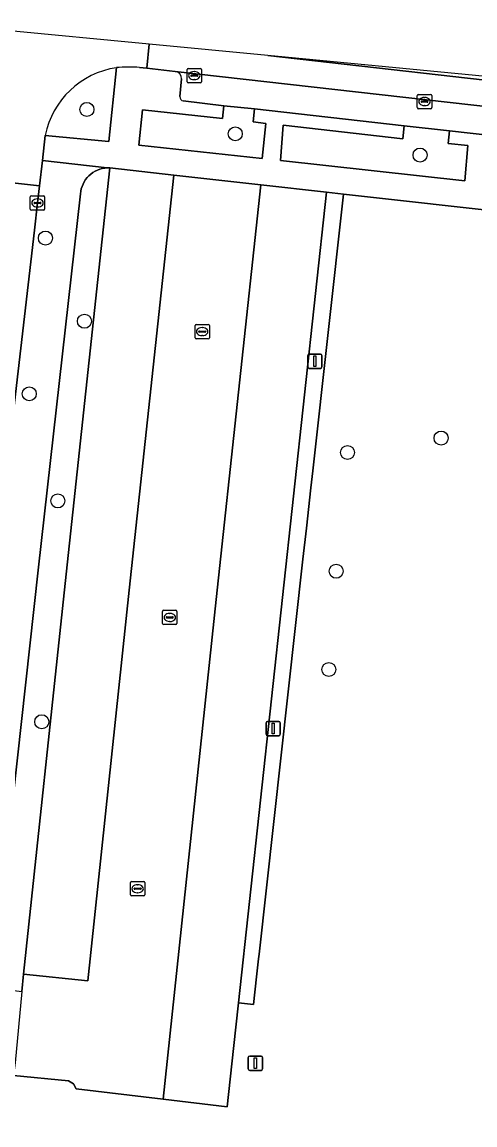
# Model space of a CAD drawing. Extents: x 161928 to 163071, y 386474 to 387428.
# Drawn here: x 162855.6 to 162887.2, y 387258.9 to 387335.8 of the extents above; entities that cross this region are included whole.
import ezdxf

# ---------------------------------------------------------------- set-up
doc = ezdxf.new("R2010")
doc.units = 0
for name, color, linetype in [('IMGEO_Boom', 7, 'Continuous'), ('IMGEO_Erf', 7, 'Continuous'), ('IMGEO_Groenvoorziening', 7, 'Continuous'), ('IMGEO_Haag', 7, 'Continuous'), ('IMGEO_Kolk', 7, 'Continuous'), ('IMGEO_Lichtmast', 7, 'Continuous'), ('IMGEO_Parkeervlak_open', 7, 'Continuous'), ('IMGEO_Rijbaan_lokaal_gesloten', 7, 'Continuous'), ('IMGEO_Rijbaan_lokaal_open', 7, 'Continuous'), ('IMGEO_Voetpad_open', 7, 'Continuous')]:
    doc.layers.add(name, color=color, linetype=linetype)

msp = doc.modelspace()

# ---------------------------------------------------------------- linework, layer by layer
at = {"layer": 'IMGEO_Boom'}
for centre in [(162860.17, 387329.733), (162870.526, 387328.029), (162883.418, 387326.549), (162857.275, 387320.761), (162860, 387314.961), (162856.151, 387309.896), (162884.888, 387306.813), (162878.356, 387305.807), (162858.142, 387302.431), (162877.564, 387297.525), (162877.052, 387290.669), (162857.018, 387287.025)]:
    msp.add_circle(centre, 0.489, dxfattribs=at)
at = {"layer": 'IMGEO_Erf'}
msp.add_lwpolyline([(162915.49, 387319.649), (162878.076, 387323.826), (162875.934, 387304.524), (162875.803, 387303.348), (162875.491, 387300.532), (162875.25, 387298.365), (162872.194, 387270.826), (162872.156, 387270.489), (162872.015, 387269.245), (162871.797, 387267.298), (162870.744, 387267.414), (162870.398, 387264.236), (162869.955, 387260.163), (162865.489, 387260.694), (162859.414, 387261.416), (162859.237, 387261.779), (162858.885, 387261.977), (162855.058, 387262.356)], dxfattribs=at)
at = {"layer": 'IMGEO_Groenvoorziening'}
msp.add_lwpolyline([(162857.26, 387327.917), (162861.704, 387327.484), (162862.225, 387332.644)], dxfattribs=at)
for points in [[(162871.869, 387329.768), (162869.722, 387329.986), (162869.626, 387329.094), (162864.048, 387329.714), (162863.806, 387327.238), (162872.411, 387326.298), (162872.668, 387328.754), (162871.775, 387328.864)], [(162885.47, 387328.243), (162882.301, 387328.585), (162882.21, 387327.687), (162873.864, 387328.622), (162873.676, 387326.168), (162886.535, 387324.748), (162886.752, 387327.204), (162885.389, 387327.357)], [(162856.772, 387297.597), (162853.531, 387268.468), (162855.629, 387268.214), (162855.758, 387269.423), (162858.656, 387296.671), (162861.768, 387325.653), (162861.591, 387325.652), (162861.414, 387325.635), (162861.24, 387325.603), (162861.069, 387325.555), (162860.903, 387325.492), (162860.743, 387325.414), (162860.591, 387325.323), (162860.448, 387325.218), (162860.315, 387325.101), (162860.193, 387324.972), (162860.082, 387324.833), (162859.985, 387324.685), (162859.901, 387324.529), (162859.832, 387324.365), (162859.777, 387324.197), (162859.738, 387324.024), (162859.713, 387323.839)]]:
    msp.add_lwpolyline(points, close=True, dxfattribs=at)
msp.add_arc((162863.129, 387326.723), 5.989, 98.68141, 168.50521, dxfattribs=at)
at = {"layer": 'IMGEO_Haag'}
msp.add_lwpolyline([(162856.772, 387297.597), (162853.531, 387268.468), (162855.629, 387268.214), (162855.758, 387269.423), (162858.656, 387296.671), (162861.768, 387325.653), (162861.591, 387325.652), (162861.414, 387325.635), (162861.24, 387325.603), (162861.069, 387325.555), (162860.903, 387325.492), (162860.743, 387325.414), (162860.591, 387325.323), (162860.448, 387325.218), (162860.315, 387325.101), (162860.193, 387324.972), (162860.082, 387324.833), (162859.985, 387324.685), (162859.901, 387324.529), (162859.832, 387324.365), (162859.777, 387324.197), (162859.738, 387324.024), (162859.713, 387323.839)], close=True, dxfattribs=at)
at = {"layer": 'IMGEO_Kolk'}
for p, q in [((162867.163, 387331.667), (162867.163, 387332.519)), ((162867.238, 387332.593), (162868.09, 387332.593)), ((162868.164, 387332.519), (162868.164, 387331.667)), ((162867.422, 387332.087), (162867.422, 387332.099)), ((162867.86, 387332.05), (162867.462, 387332.05)), ((162867.465, 387332.136), (162867.863, 387332.136)), ((162867.674, 387331.813), (162867.649, 387331.813)), ((162867.651, 387332.373), (162867.676, 387332.373)), ((162867.906, 387332.099), (162867.906, 387332.087)), ((162868.09, 387331.593), (162867.238, 387331.593)), ((162883.229, 387329.856), (162883.229, 387330.708)), ((162883.304, 387330.782), (162884.156, 387330.782)), ((162883.488, 387330.276), (162883.488, 387330.288)), ((162883.926, 387330.239), (162883.528, 387330.239)), ((162883.531, 387330.325), (162883.929, 387330.325)), ((162883.717, 387330.562), (162883.742, 387330.562)), ((162883.972, 387330.288), (162883.972, 387330.276)), ((162884.23, 387330.708), (162884.23, 387329.856)), ((162884.156, 387329.782), (162883.304, 387329.782)), ((162883.74, 387330.002), (162883.715, 387330.002)), ((162856.222, 387322.781), (162856.222, 387323.633)), ((162856.297, 387323.707), (162857.149, 387323.707)), ((162856.524, 387323.25), (162856.922, 387323.25)), ((162856.71, 387323.487), (162856.735, 387323.487)), ((162857.223, 387323.633), (162857.223, 387322.781)), ((162857.149, 387322.707), (162856.297, 387322.707)), ((162856.481, 387323.201), (162856.481, 387323.213)), ((162856.919, 387323.164), (162856.521, 387323.164)), ((162856.733, 387322.927), (162856.708, 387322.927)), ((162856.965, 387323.213), (162856.965, 387323.201)), ((162867.716, 387313.808), (162867.716, 387314.66)), ((162867.791, 387314.734), (162868.643, 387314.734)), ((162867.975, 387314.228), (162867.975, 387314.24)), ((162868.413, 387314.191), (162868.015, 387314.191)), ((162868.018, 387314.277), (162868.416, 387314.277)), ((162868.204, 387314.514), (162868.229, 387314.514)), ((162868.459, 387314.24), (162868.459, 387314.228)), ((162868.717, 387314.66), (162868.717, 387313.808)), ((162868.643, 387313.734), (162867.791, 387313.734)), ((162868.227, 387313.954), (162868.202, 387313.954)), ((162865.529, 387294.8), (162866.381, 387294.8)), ((162865.454, 387293.874), (162865.454, 387294.726)), ((162865.713, 387294.294), (162865.713, 387294.306)), ((162866.151, 387294.257), (162865.753, 387294.257)), ((162865.756, 387294.343), (162866.154, 387294.343)), ((162865.965, 387294.02), (162865.94, 387294.02)), ((162865.942, 387294.58), (162865.967, 387294.58)), ((162866.197, 387294.306), (162866.197, 387294.294)), ((162866.455, 387294.726), (162866.455, 387293.874)), ((162866.381, 387293.8), (162865.529, 387293.8)), ((162863.21, 387274.958), (162863.21, 387275.81)), ((162863.285, 387275.884), (162864.137, 387275.884)), ((162863.698, 387275.664), (162863.723, 387275.664)), ((162864.211, 387275.81), (162864.211, 387274.958)), ((162864.137, 387274.884), (162863.285, 387274.884)), ((162863.469, 387275.378), (162863.469, 387275.39)), ((162863.907, 387275.341), (162863.509, 387275.341)), ((162863.512, 387275.427), (162863.91, 387275.427)), ((162863.721, 387275.104), (162863.696, 387275.104)), ((162863.953, 387275.39), (162863.953, 387275.378))]:
    msp.add_line(p, q, dxfattribs=at)
for points in [[(162867.163, 387331.667), (162867.163, 387332.519)], [(162867.238, 387332.593), (162868.09, 387332.593)], [(162868.164, 387332.519), (162868.164, 387331.667)], [(162868.09, 387331.593), (162867.238, 387331.593)], [(162883.229, 387329.856), (162883.229, 387330.708)], [(162883.304, 387330.782), (162884.156, 387330.782)], [(162884.23, 387330.708), (162884.23, 387329.856)], [(162884.156, 387329.782), (162883.304, 387329.782)], [(162856.222, 387322.781), (162856.222, 387323.633)], [(162856.297, 387323.707), (162857.149, 387323.707)], [(162857.223, 387323.633), (162857.223, 387322.781)], [(162857.149, 387322.707), (162856.297, 387322.707)], [(162867.716, 387313.808), (162867.716, 387314.66)], [(162867.791, 387314.734), (162868.643, 387314.734)], [(162868.717, 387314.66), (162868.717, 387313.808)], [(162868.643, 387313.734), (162867.791, 387313.734)], [(162865.529, 387294.8), (162866.381, 387294.8)], [(162865.454, 387293.874), (162865.454, 387294.726)], [(162866.455, 387294.726), (162866.455, 387293.874)], [(162866.381, 387293.8), (162865.529, 387293.8)], [(162863.21, 387274.958), (162863.21, 387275.81)], [(162863.285, 387275.884), (162864.137, 387275.884)], [(162864.211, 387275.81), (162864.211, 387274.958)], [(162864.137, 387274.884), (162863.285, 387274.884)]]:
    msp.add_lwpolyline(points, dxfattribs=at)
for centre, radius, start, end in [((162867.24, 387332.517), 0.0765, 91.55205, 178.44795), ((162867.24, 387332.517), 0.0765, 91.55205, 178.44795), ((162868.088, 387332.517), 0.0765, 1.55205, 88.44795), ((162868.088, 387332.517), 0.0765, 1.55205, 88.44795), ((162867.462, 387332.096), 0.0403, 85.87752, 175.75265), ((162867.459, 387332.086), 0.0366, 178.93798, 274.71019), ((162867.863, 387332.093), 0.043, 264.86636, 352.45326), ((162867.867, 387332.098), 0.0386, 1.73085, 96.63898), ((162867.24, 387331.669), 0.0765, 181.55205, 268.44795), ((162867.24, 387331.669), 0.0765, 181.55205, 268.44795), ((162868.088, 387331.669), 0.0765, 271.55205, 358.44795), ((162868.088, 387331.669), 0.0765, 271.55205, 358.44795), ((162883.306, 387330.706), 0.0765, 91.55205, 178.44795), ((162883.306, 387330.706), 0.0765, 91.55205, 178.44795), ((162883.528, 387330.285), 0.0403, 85.87752, 175.75265), ((162883.525, 387330.275), 0.0366, 178.93798, 274.71019), ((162883.929, 387330.282), 0.043, 264.86636, 352.45326), ((162883.933, 387330.287), 0.0386, 1.73085, 96.63898), ((162884.154, 387330.706), 0.0765, 1.55205, 88.44795), ((162884.154, 387330.706), 0.0765, 1.55205, 88.44795), ((162883.306, 387329.858), 0.0765, 181.55205, 268.44795), ((162883.306, 387329.858), 0.0765, 181.55205, 268.44795), ((162884.154, 387329.858), 0.0765, 271.55205, 358.44795), ((162884.154, 387329.858), 0.0765, 271.55205, 358.44795), ((162856.299, 387323.631), 0.0765, 91.55205, 178.44795), ((162856.299, 387323.631), 0.0765, 91.55205, 178.44795), ((162856.521, 387323.21), 0.0403, 85.87752, 175.75265), ((162856.926, 387323.212), 0.0386, 1.73085, 96.63898), ((162857.147, 387323.631), 0.0765, 1.55205, 88.44795), ((162857.147, 387323.631), 0.0765, 1.55205, 88.44795), ((162856.299, 387322.783), 0.0765, 181.55205, 268.44795), ((162856.299, 387322.783), 0.0765, 181.55205, 268.44795), ((162856.518, 387323.2), 0.0366, 178.93798, 274.71019), ((162856.922, 387323.207), 0.043, 264.86636, 352.45326), ((162857.147, 387322.783), 0.0765, 271.55205, 358.44795), ((162857.147, 387322.783), 0.0765, 271.55205, 358.44795), ((162867.793, 387314.658), 0.0765, 91.55205, 178.44795), ((162867.793, 387314.658), 0.0765, 91.55205, 178.44795), ((162868.015, 387314.237), 0.0403, 85.87752, 175.75265), ((162868.012, 387314.227), 0.0366, 178.93798, 274.71019), ((162868.416, 387314.234), 0.043, 264.86636, 352.45326), ((162868.42, 387314.239), 0.0386, 1.73085, 96.63898), ((162868.641, 387314.658), 0.0765, 1.55205, 88.44795), ((162868.641, 387314.658), 0.0765, 1.55205, 88.44795), ((162867.793, 387313.81), 0.0765, 181.55205, 268.44795), ((162867.793, 387313.81), 0.0765, 181.55205, 268.44795), ((162868.641, 387313.81), 0.0765, 271.55205, 358.44795), ((162868.641, 387313.81), 0.0765, 271.55205, 358.44795), ((162865.531, 387294.724), 0.0765, 91.55205, 178.44795), ((162865.531, 387294.724), 0.0765, 91.55205, 178.44795), ((162866.379, 387294.724), 0.0765, 1.55205, 88.44795), ((162866.379, 387294.724), 0.0765, 1.55205, 88.44795), ((162865.753, 387294.303), 0.0403, 85.87752, 175.75265), ((162865.75, 387294.293), 0.0366, 178.93798, 274.71019), ((162866.154, 387294.3), 0.043, 264.86636, 352.45326), ((162866.158, 387294.305), 0.0386, 1.73085, 96.63898), ((162865.531, 387293.876), 0.0765, 181.55205, 268.44795), ((162865.531, 387293.876), 0.0765, 181.55205, 268.44795), ((162866.379, 387293.876), 0.0765, 271.55205, 358.44795), ((162866.379, 387293.876), 0.0765, 271.55205, 358.44795), ((162863.287, 387275.808), 0.0765, 91.55205, 178.44795), ((162863.287, 387275.808), 0.0765, 91.55205, 178.44795), ((162864.135, 387275.808), 0.0765, 1.55205, 88.44795), ((162864.135, 387275.808), 0.0765, 1.55205, 88.44795), ((162863.287, 387274.96), 0.0765, 181.55205, 268.44795), ((162863.287, 387274.96), 0.0765, 181.55205, 268.44795), ((162863.509, 387275.387), 0.0403, 85.87752, 175.75265), ((162863.506, 387275.377), 0.0366, 178.93798, 274.71019), ((162863.91, 387275.384), 0.043, 264.86636, 352.45326), ((162863.914, 387275.389), 0.0386, 1.73085, 96.63898), ((162864.135, 387274.96), 0.0765, 271.55205, 358.44795), ((162864.135, 387274.96), 0.0765, 271.55205, 358.44795)]:
    msp.add_arc(centre, radius, start, end, dxfattribs=at)
for centre, major_axis, ratio, start_param, end_param in [((162867.65, 387332.093), (-0.387, 0.002), 0.722429, 4.712389, 7.853982), ((162867.675, 387332.093), (-0.39, 0.002), 0.717154, 1.570796, 4.712389), ((162883.716, 387330.282), (-0.387, 0.002), 0.722429, 4.712389, 7.853982), ((162883.741, 387330.282), (-0.39, 0.002), 0.717154, 1.570796, 4.712389), ((162856.709, 387323.207), (-0.387, 0.002), 0.722429, 4.712389, 7.853982), ((162856.734, 387323.207), (-0.39, 0.002), 0.717154, 1.570796, 4.712389), ((162868.203, 387314.234), (-0.387, 0.002), 0.722429, 4.712389, 7.853982), ((162868.228, 387314.234), (-0.39, 0.002), 0.717154, 1.570796, 4.712389), ((162865.941, 387294.3), (-0.387, 0.002), 0.722429, 4.712389, 7.853982), ((162865.966, 387294.3), (-0.39, 0.002), 0.717154, 1.570796, 4.712389), ((162863.697, 387275.384), (-0.387, 0.002), 0.722429, 4.712389, 7.853982), ((162863.722, 387275.384), (-0.39, 0.002), 0.717154, 1.570796, 4.712389)]:
    msp.add_ellipse(centre, major_axis=major_axis, ratio=ratio, start_param=start_param, end_param=end_param, dxfattribs=at)
at = {"layer": 'IMGEO_Lichtmast'}
for p, q in [((162875.584, 387311.774), (162875.584, 387312.574)), ((162875.584, 387312.574), (162875.584, 387311.774)), ((162875.684, 387312.674), (162876.474, 387312.674)), ((162876.474, 387312.674), (162875.684, 387312.674)), ((162876.574, 387312.574), (162876.574, 387311.774)), ((162876.574, 387311.774), (162876.574, 387312.574)), ((162876.474, 387311.674), (162875.684, 387311.674)), ((162875.684, 387311.674), (162876.474, 387311.674)), ((162872.675, 387286.153), (162872.675, 387286.953)), ((162872.675, 387286.953), (162872.675, 387286.153)), ((162872.775, 387287.053), (162873.565, 387287.053)), ((162873.565, 387287.053), (162872.775, 387287.053)), ((162873.665, 387286.953), (162873.665, 387286.153)), ((162873.665, 387286.153), (162873.665, 387286.953)), ((162873.565, 387286.053), (162872.775, 387286.053)), ((162872.775, 387286.053), (162873.565, 387286.053)), ((162871.43, 387262.811), (162871.43, 387263.611)), ((162871.43, 387263.611), (162871.43, 387262.811)), ((162871.53, 387263.711), (162872.32, 387263.711)), ((162872.32, 387263.711), (162871.53, 387263.711)), ((162872.42, 387263.611), (162872.42, 387262.811)), ((162872.42, 387262.811), (162872.42, 387263.611)), ((162872.32, 387262.711), (162871.53, 387262.711)), ((162871.53, 387262.711), (162872.32, 387262.711))]:
    msp.add_line(p, q, dxfattribs=at)
for points in [[(162876.004, 387312.549), (162876.154, 387312.549), (162876.154, 387311.799), (162876.004, 387311.799), (162876.004, 387312.549)], [(162873.095, 387286.928), (162873.245, 387286.928), (162873.245, 387286.178), (162873.095, 387286.178), (162873.095, 387286.928)], [(162871.85, 387263.586), (162872, 387263.586), (162872, 387262.836), (162871.85, 387262.836), (162871.85, 387263.586)]]:
    msp.add_lwpolyline(points, dxfattribs=at)
for centre, start, end in [((162875.684, 387312.574), 90, 180), ((162875.684, 387312.574), 90, 180), ((162876.474, 387312.574), 0, 90), ((162876.474, 387312.574), 360, 90), ((162875.684, 387311.774), 180, 270), ((162875.684, 387311.774), 180, 270), ((162876.474, 387311.774), 270, 0), ((162876.474, 387311.774), 270, 0), ((162872.775, 387286.953), 90, 180), ((162872.775, 387286.953), 90, 180), ((162873.565, 387286.953), 0, 90), ((162873.565, 387286.953), 360, 90), ((162872.775, 387286.153), 180, 270), ((162872.775, 387286.153), 180, 270), ((162873.565, 387286.153), 270, 0), ((162873.565, 387286.153), 270, 0), ((162871.53, 387263.611), 90, 180), ((162871.53, 387263.611), 90, 180), ((162872.32, 387263.611), 0, 90), ((162872.32, 387263.611), 360, 90), ((162871.53, 387262.811), 180, 270), ((162871.53, 387262.811), 180, 270), ((162872.32, 387262.811), 270, 0), ((162872.32, 387262.811), 270, 0)]:
    msp.add_arc(centre, 0.1, start, end, dxfattribs=at)
at = {"layer": 'IMGEO_Parkeervlak_open'}
for points in [[(162933.06, 387324.884), (162912.56, 387327.176), (162866.337, 387332.383)], [(162866.781, 387331.867), (162866.659, 387330.635)], [(162866.894, 387330.319), (162869.722, 387329.986), (162871.869, 387329.768), (162882.301, 387328.585), (162885.47, 387328.243), (162893.916, 387327.285), (162897.073, 387326.935), (162905.563, 387325.984), (162908.054, 387325.704), (162911.072, 387325.348), (162932.127, 387322.905)]]:
    msp.add_lwpolyline(points, dxfattribs=at)
for points in [[(162861.768, 387325.653), (162858.656, 387296.671), (162855.758, 387269.423), (162860.233, 387268.947), (162863.131, 387296.193), (162866.24, 387325.156)], [(162870.398, 387264.236), (162870.744, 387267.414), (162876.896, 387323.972), (162872.303, 387324.482), (162869.196, 387295.545), (162865.489, 387260.694), (162869.955, 387260.163)]]:
    msp.add_lwpolyline(points, close=True, dxfattribs=at)
for centre, radius, start, end in [((162866.275, 387331.881), 0.506, 358.43391, 82.98778), ((162866.962, 387330.615), 0.304, 176.26146, 257.01275)]:
    msp.add_arc(centre, radius, start, end, dxfattribs=at)
at = {"layer": 'IMGEO_Rijbaan_lokaal_gesloten'}
msp.add_lwpolyline([(162864.526, 387334.28), (162864.354, 387332.606), (162866.337, 387332.383), (162912.56, 387327.176), (162933.06, 387324.884), (162933.881, 387324.796), (162934.067, 387326.574), (162912.762, 387328.95), (162872.806, 387333.483)], close=True, dxfattribs=at)
at = {"layer": 'IMGEO_Rijbaan_lokaal_open'}
for points in [[(162864.526, 387334.28), (162854.301, 387335.264), (162848.48, 387335.824), (162848.352, 387334.39)], [(162863.847, 387332.663), (162864.354, 387332.606), (162864.526, 387334.28)], [(162852.41, 387328.632), (162852.208, 387326.721), (162852.02, 387324.934), (162856.86, 387324.411), (162857.062, 387326.178), (162857.26, 387327.917)], [(162849.639, 387258.908), (162850.026, 387262.503), (162850.042, 387262.656), (162850.673, 387268.578), (162853.961, 387299.439), (162856.51, 387321.318), (162856.723, 387323.207), (162856.86, 387324.411), (162852.02, 387324.934), (162851.862, 387323.467), (162851.828, 387323.211)]]:
    msp.add_lwpolyline(points, dxfattribs=at)
for points in [[(162934.103, 387326.872), (162927.395, 387328.229), (162872.806, 387333.483), (162912.762, 387328.95), (162934.067, 387326.574)], [(162866.24, 387325.156), (162863.131, 387296.193), (162860.233, 387268.947), (162855.758, 387269.423), (162855.629, 387268.214), (162855.159, 387263.246), (162855.058, 387262.356), (162858.885, 387261.977), (162859.237, 387261.779), (162859.414, 387261.416), (162865.489, 387260.694), (162869.196, 387295.545), (162872.303, 387324.482)]]:
    msp.add_lwpolyline(points, close=True, dxfattribs=at)
for centre, radius, start, end in [((162863.129, 387326.723), 5.989, 98.68141, 168.50521), ((162863.168, 387321.416), 11.268, 86.5434, 94.79885)]:
    msp.add_arc(centre, radius, start, end, dxfattribs=at)
at = {"layer": 'IMGEO_Voetpad_open'}
for points in [[(162862.225, 387332.644), (162861.704, 387327.484), (162857.26, 387327.917), (162857.062, 387326.178), (162861.591, 387325.652), (162861.768, 387325.653), (162866.24, 387325.156), (162872.303, 387324.482), (162876.896, 387323.972), (162878.076, 387323.826), (162915.49, 387319.649), (162916.658, 387319.519), (162917.033, 387319.48), (162921.685, 387318.994), (162928.798, 387318.171), (162930.431, 387317.983), (162930.884, 387317.931), (162935.161, 387317.453), (162953.165, 387315.444), (162959.639, 387314.721)], [(162866.337, 387332.383), (162864.354, 387332.606), (162863.847, 387332.663)], [(162866.659, 387330.635), (162866.781, 387331.867)], [(162893.916, 387327.285), (162885.47, 387328.243), (162885.389, 387327.357), (162886.752, 387327.204), (162886.535, 387324.748), (162873.676, 387326.168), (162873.864, 387328.622), (162882.21, 387327.687), (162882.301, 387328.585), (162871.869, 387329.768), (162871.775, 387328.864), (162872.668, 387328.754), (162872.411, 387326.298), (162863.806, 387327.238), (162864.048, 387329.714), (162869.626, 387329.094), (162869.722, 387329.986), (162866.894, 387330.319)], [(162853.531, 387268.468), (162856.772, 387297.597), (162859.713, 387323.839), (162859.738, 387324.024), (162859.777, 387324.197), (162859.832, 387324.365), (162859.901, 387324.529), (162859.985, 387324.685), (162860.082, 387324.833), (162860.193, 387324.972), (162860.315, 387325.101), (162860.448, 387325.218), (162860.591, 387325.323), (162860.743, 387325.414), (162860.903, 387325.492), (162861.069, 387325.555), (162861.24, 387325.603), (162861.414, 387325.635), (162861.591, 387325.652), (162857.062, 387326.178), (162856.86, 387324.411), (162856.723, 387323.207), (162856.51, 387321.318), (162853.961, 387299.439)]]:
    msp.add_lwpolyline(points, dxfattribs=at)
msp.add_lwpolyline([(162878.076, 387323.826), (162876.896, 387323.972), (162870.744, 387267.414), (162871.797, 387267.298), (162872.015, 387269.245), (162872.156, 387270.489), (162872.194, 387270.826), (162875.25, 387298.365), (162875.491, 387300.532), (162875.803, 387303.348), (162875.934, 387304.524)], close=True, dxfattribs=at)
for centre, radius, start, end in [((162863.168, 387321.416), 11.268, 86.5434, 94.79885), ((162866.275, 387331.881), 0.506, 358.43391, 82.98778), ((162866.962, 387330.615), 0.304, 176.26146, 257.01275)]:
    msp.add_arc(centre, radius, start, end, dxfattribs=at)

doc.saveas('drawing.dxf')
